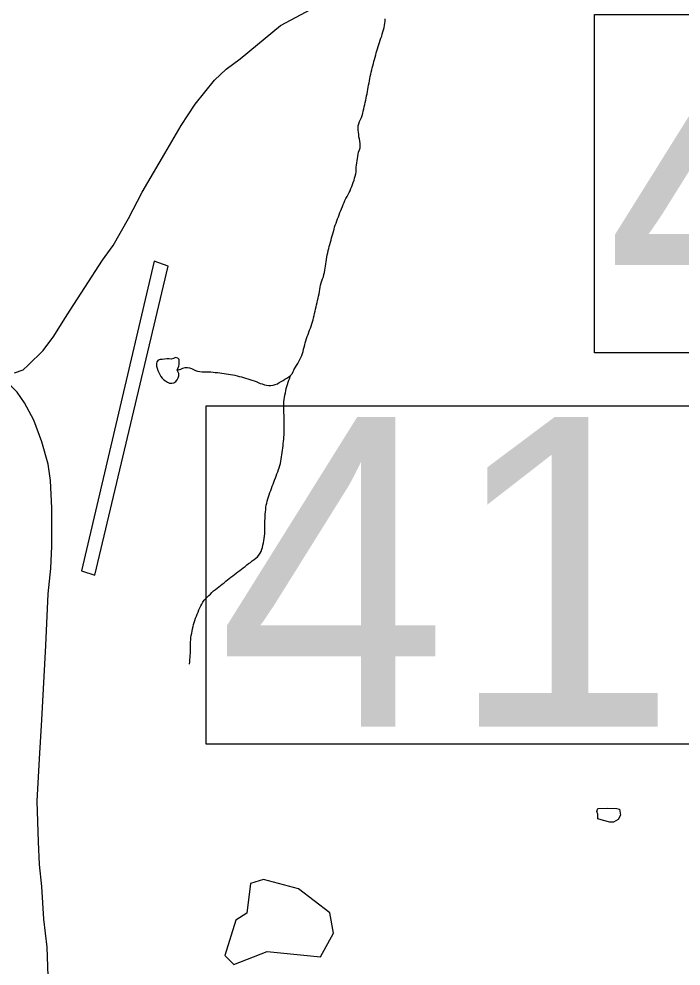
# Model space of a CAD drawing. Extents: x 1950930 to 2061844, y 904556 to 1017002.
# Drawn here: x 1975982 to 1978977, y 919951 to 924234 of the extents above; entities that cross this region are included whole.
import ezdxf

# ---------------------------------------------------------------- set-up
doc = ezdxf.new("R2010")
doc.units = 0
for name, color, linetype in [('Exist Boundary Land Use Reservation Military US Department of Defense', 7, 'Continuous'), ('Exist Hydrographic Misc Water Feature', 7, 'Continuous'), ('Exist Road Secondary Structure Standard Bridge Number Label', 7, 'Continuous'), ('Exist Road Secondary Type 41 Attributed', 7, 'Continuous'), ('Exist Road Secondary Type 51 Attributed', 7, 'Continuous')]:
    doc.layers.add(name, color=color, linetype=linetype)

msp = doc.modelspace()

# ---------------------------------------------------------------- linework, layer by layer
at = {"layer": 'Exist Boundary Land Use Reservation Military US Department of Defense'}
msp.add_lwpolyline([(1976657.5, 923115.7), (1976593.7, 923137.8), (1976265.2, 921738.7), (1976325.2, 921718.6), (1976657.5, 923115.7)], dxfattribs=at)
at = {"layer": 'Exist Hydrographic Misc Water Feature'}
for points in [[(1977512.2, 923592.8), (1977513.5, 923602.8), (1977515.1, 923612.3), (1977516.8, 923622.1), (1977518.8, 923632), (1977522.1, 923641.6), (1977525.2, 923651.8), (1977525.4, 923661.4), (1977525, 923671.3), (1977523.5, 923681.2), (1977522.3, 923691.1), (1977520.4, 923700.7), (1977519.2, 923711.4), (1977518, 923721.4), (1977517.2, 923731.2), (1977516.6, 923741.1), (1977517, 923751.1), (1977519, 923760.3), (1977523.1, 923769.7), (1977527.2, 923778.8), (1977531.7, 923788.3), (1977535.4, 923797.5), (1977537.5, 923807.3), (1977539.9, 923817.1), (1977541.6, 923827), (1977544, 923836.7), (1977546.1, 923846.6), (1977548.9, 923856.3), (1977551, 923866.2), (1977553.5, 923875.9), (1977555.1, 923885.8), (1977557.2, 923895.3), (1977558.8, 923905.1), (1977560.4, 923915.1), (1977562.1, 923924.9), (1977563.7, 923934.9), (1977565.8, 923944.6), (1977567.4, 923954.5), (1977569.9, 923963.9), (1977571.5, 923973.8), (1977573.6, 923983.7), (1977576, 923993.4), (1977578.5, 924003.1), (1977580.1, 924013.1), (1977583, 924022), (1977585.4, 924031.7), (1977587.9, 924041.5), (1977590.8, 924051.2), (1977593.4, 924061.4), (1977595.9, 924071.2), (1977598.6, 924080.1), (1977601, 924089.9), (1977603.9, 924099.5), (1977606.8, 924109.2), (1977610.1, 924118.1), (1977613.3, 924128.1), (1977616.6, 924137.8), (1977619.9, 924147.1), (1977623.2, 924156.7), (1977626, 924165.6), (1977628.9, 924175.3), (1977631.8, 924185.4), (1977633.8, 924194.9), (1977636.3, 924204.6), (1977637.5, 924214.5), (1977638.4, 924224.6), (1977639, 924235)], [(1977225.6, 922647.7), (1977233, 922659.2), (1977238.3, 922667.3), (1977243.6, 922676.3), (1977248.1, 922684.1), (1977253.1, 922693.1), (1977257.6, 922702.2), (1977261.3, 922711.7), (1977264.5, 922720.9), (1977267.4, 922730.7), (1977269.9, 922740.4), (1977272.3, 922750.3), (1977275, 922760), (1977277, 922769.8), (1977279.7, 922778.8), (1977283.4, 922788.3), (1977286.7, 922797.5), (1977290, 922807.2), (1977293.9, 922817.2), (1977297.3, 922826), (1977300.6, 922835.7), (1977303.9, 922844.5), (1977306.8, 922854.5), (1977309.7, 922864.3), (1977312.5, 922873.2), (1977315, 922882.9), (1977317.4, 922892.8), (1977319.5, 922902.6), (1977322, 922912.4), (1977324.4, 922922.1), (1977326.5, 922931.9), (1977328.9, 922941.7), (1977331, 922951.5), (1977333.4, 922961.3), (1977335.5, 922971.1), (1977337.7, 922981), (1977339.8, 922990.8), (1977341.4, 923000.7), (1977343.1, 923010.6), (1977345.1, 923020.4), (1977347, 923029.9), (1977349.6, 923040), (1977352.3, 923048.9), (1977356, 923058.6), (1977359.3, 923067.8), (1977362.1, 923077.5), (1977364.6, 923087.3), (1977366.5, 923097.1), (1977367.9, 923106.6), (1977369.5, 923116.5), (1977370.8, 923126.5), (1977372.4, 923136), (1977373.8, 923146.7), (1977375.5, 923156.7), (1977377.1, 923166.5), (1977379.2, 923176.4), (1977381.6, 923186.1), (1977383.5, 923195.2), (1977385.9, 923205), (1977389, 923214.6), (1977391.1, 923224.4), (1977393.9, 923234.2), (1977396.4, 923243.9), (1977398.9, 923253.8), (1977401.5, 923262.7), (1977404.6, 923272.7), (1977407.5, 923282.5), (1977410.3, 923292.1), (1977413.4, 923301), (1977416.5, 923310.7), (1977420.2, 923320.7), (1977423.5, 923329.5), (1977427.1, 923339.5), (1977430.2, 923348.4), (1977434.1, 923357.9), (1977437.6, 923367.2), (1977441.3, 923375.9), (1977445.4, 923385.8), (1977449.1, 923394.6), (1977453.6, 923403.7), (1977457.1, 923412.5), (1977461.6, 923421.5), (1977466.9, 923430.4), (1977471.8, 923439.4), (1977476.4, 923448.5), (1977480.3, 923457.3), (1977484.2, 923467.2), (1977487.6, 923476), (1977491.5, 923485.6), (1977494.6, 923494.8), (1977497.9, 923504.4), (1977500.8, 923513.4), (1977503.6, 923523.1), (1977506.5, 923533.2), (1977507.7, 923542.8), (1977508.1, 923552.4), (1977508.1, 923563.4), (1977509.4, 923572.9), (1977510.6, 923582.9), (1977512.2, 923592.8)], [(1976697.8, 922644.9), (1976701.7, 922653.6), (1976705.2, 922663.6), (1976706.8, 922673.2), (1976707.2, 922684), (1976706.4, 922693.9), (1976700.6, 922700.4), (1976690, 922703.2), (1976681.2, 922698.5), (1976671.3, 922695.9), (1976661.3, 922696.2), (1976651.6, 922696.5), (1976641.2, 922696), (1976630.7, 922694.4), (1976620.9, 922693.1), (1976611.5, 922690.8), (1976606.1, 922683.5), (1976604.9, 922673.6), (1976605.1, 922663), (1976607.6, 922654.1), (1976610.4, 922643.9), (1976614.5, 922635.2), (1976619.4, 922625.9), (1976624.8, 922617.4), (1976630.7, 922610), (1976637.5, 922602.4), (1976645.5, 922596.8), (1976654.3, 922590.6), (1976663.5, 922587.1), (1976673.2, 922586.1), (1976683.2, 922588.6), (1976691.8, 922593.8), (1976697.4, 922601.9), (1976702.7, 922611.2), (1976706, 922620.1), (1976705.2, 922630.7), (1976697.8, 922644.9)], [(1976697.8, 922644.9), (1976714.8, 922650.8), (1976724, 922655), (1976733.9, 922657.3), (1976744.1, 922657.7), (1976753.6, 922655.8), (1976763.2, 922652.4), (1976771.8, 922648.2), (1976781.2, 922643.9), (1976790.5, 922640.5), (1976800.5, 922639.3), (1976810.6, 922638.2), (1976820.6, 922637.9), (1976830.4, 922638.1), (1976840.7, 922637.7), (1976850.3, 922637.5), (1976860.4, 922636.4), (1976870.4, 922635.6), (1976880.1, 922634.6), (1976890.5, 922633.4), (1976900.2, 922632.4), (1976910, 922630.4), (1976920.1, 922629.3), (1976929.9, 922627.9), (1976939.9, 922626.7), (1976949.8, 922624.8), (1976959.2, 922622.9), (1976969.1, 922620.3), (1976978.7, 922617.5), (1976988.5, 922614.8), (1976998.4, 922612.6), (1977007.6, 922609.5), (1977017.2, 922606), (1977026.5, 922603.3), (1977036.3, 922600.7), (1977046, 922597.2), (1977055.2, 922593.7), (1977064.8, 922590.2), (1977073.8, 922586), (1977083.1, 922583.4), (1977092.7, 922579.9), (1977102.1, 922578), (1977112.2, 922576.2), (1977122.4, 922577), (1977132.1, 922578.4), (1977141.9, 922581.4), (1977151.4, 922584.4), (1977159.8, 922589.2), (1977169, 922593.9), (1977177.4, 922598.7), (1977185.6, 922604.4), (1977194.2, 922609.9), (1977202.4, 922615.5), (1977210.6, 922621.6), (1977215.9, 922628.2)], [(1977225.6, 922647.7), (1977221.1, 922638.7), (1977215.9, 922628.2)], [(1977145.4, 922166.9), (1977149.3, 922176.8), (1977152.8, 922185.7), (1977156.3, 922195.7), (1977159.3, 922204.5), (1977162.2, 922214.3), (1977164.7, 922224), (1977166.7, 922233.8), (1977168.8, 922243.7), (1977170.4, 922253.5), (1977171.7, 922263.2), (1977172.9, 922273.1), (1977174.1, 922283.1), (1977175.5, 922293.4), (1977176.8, 922303.4), (1977178, 922313.3), (1977178.6, 922322.9), (1977179.9, 922332.9), (1977180.7, 922342.9), (1977181.5, 922352.6), (1977182.1, 922363.4), (1977182.3, 922373.1), (1977182.3, 922382.8), (1977181.9, 922392.7), (1977181.3, 922402.5), (1977181.5, 922413.5), (1977181.3, 922423.2), (1977181.3, 922432.9), (1977181.3, 922442.7), (1977181.1, 922452.4), (1977180.7, 922462.7), (1977180.3, 922473.2), (1977180.3, 922483), (1977180.7, 922492.7), (1977181.1, 922502.8), (1977182.1, 922512.3), (1977183.3, 922522.2), (1977185.6, 922532.1), (1977187.6, 922542.8), (1977189.3, 922552.6), (1977190.9, 922562.1), (1977193.4, 922572.3), (1977196.3, 922581.2), (1977199.9, 922590.8), (1977203.6, 922600), (1977207.5, 922608.7), (1977210.6, 922621.6), (1977215.9, 922628.2)], [(1976754.2, 921316), (1976755.2, 921326.5), (1976755.6, 921336.5), (1976756.2, 921346.2), (1976757, 921356.2), (1976757.9, 921366.3), (1976758.3, 921375.9), (1976758.3, 921386.5), (1976758.3, 921396.2), (1976758.7, 921406.4), (1976758.5, 921416.1), (1976759.1, 921427), (1976760.3, 921436.5), (1976761.5, 921446.4), (1976763.6, 921456.3), (1976765.6, 921465.7), (1976767.7, 921476), (1976770.2, 921485.7), (1976772.6, 921495.5), (1976775.5, 921504.4), (1976778.4, 921514.1), (1976781.6, 921523.7), (1976784.9, 921533), (1976788.2, 921542.6), (1976792.3, 921551.7), (1976796, 921561.4), (1976800.1, 921570.5), (1976804.4, 921579.1), (1976809.3, 921588.1), (1976814.7, 921597.1), (1976820.6, 921605.1), (1976827, 921612.6), (1976833.7, 921619.7), (1976840.9, 921626.8), (1976848.3, 921633.3), (1976855.3, 921639.6), (1976862.8, 921647), (1976870.8, 921653.4), (1976879, 921659.5), (1976886.4, 921666.1), (1976894.2, 921671.8), (1976902.2, 921678.4), (1976910.4, 921684.4), (1976917.8, 921691), (1976925.8, 921697.4), (1976933.6, 921703.6), (1976941.4, 921709.3), (1976949.2, 921715.8), (1976957.4, 921722.2), (1976965.2, 921727.6), (1976973, 921734.1), (1976981.2, 921739.8), (1976989.6, 921746.2), (1976996.7, 921751.6), (1977005.2, 921758), (1977012.9, 921764.6), (1977021.3, 921771), (1977029.3, 921776.3), (1977037.8, 921782.7), (1977046, 921789.2), (1977053.3, 921795.7), (1977060.9, 921801.9), (1977067.3, 921809.5), (1977072.8, 921817.6), (1977077.5, 921825.4), (1977080.8, 921835.4), (1977083.7, 921844.3), (1977086.1, 921854.1), (1977087.8, 921864.7), (1977089.8, 921874.2), (1977091.7, 921884.8), (1977092.9, 921894.8), (1977094.1, 921904.8), (1977095, 921914.4), (1977094.8, 921924.2), (1977095, 921935.1), (1977094.8, 921944.8), (1977094.3, 921954.7), (1977095.2, 921964.7), (1977095.6, 921974.3), (1977096, 921984.9), (1977096.4, 921995), (1977097.2, 922004.6), (1977098.4, 922014.5), (1977098.9, 922025.4), (1977100.5, 922034.9), (1977103, 922043.9), (1977105.4, 922053.7), (1977107.9, 922063.9), (1977110.8, 922073.5), (1977114.4, 922082.3), (1977117.7, 922091.9), (1977121, 922101.2), (1977124.7, 922110.8), (1977128, 922120.9), (1977131.7, 922129.6), (1977134.9, 922139.2), (1977138.6, 922148.4), (1977142.3, 922158), (1977145.4, 922166.9)], [(1978600.5, 920662.7), (1978644.7, 920665), (1978687, 920663.5), (1978699.1, 920660), (1978702.8, 920633.4), (1978692.9, 920613.4), (1978671, 920601.3), (1978655, 920601.7), (1978626.7, 920608.8), (1978600.9, 920616.8), (1978600.9, 920637.1), (1978596.8, 920650.3), (1978600.5, 920662.7)], [(1977247, 920299.9), (1977088.9, 920342.5), (1977029.8, 920324), (1977012.8, 920189.8), (1976963.8, 920158), (1976912.9, 919998.3), (1976954.8, 919958), (1977104.9, 920017.2), (1977346.8, 919992.6), (1977404.9, 920099.7), (1977388.9, 920191.9), (1977247, 920299.9)]]:
    msp.add_lwpolyline(points, dxfattribs=at)
at = {"layer": 'Exist Road Secondary Structure Standard Bridge Number Label'}
for points in [[(1978585.8, 924253.9), (1981162.4, 924253.9), (1981162.4, 922724.6), (1978585.8, 922724.6)], [(1976829.5, 922483.9), (1979406.1, 922483.9), (1979406.1, 920954.7), (1976829.5, 920954.7)]]:
    msp.add_lwpolyline(points, close=True, dxfattribs=at)
at = {"layer": 'Exist Road Secondary Type 41 Attributed'}
msp.add_lwpolyline([(1975962.3, 922632.8), (1976001.7, 922646.5), (1976024.4, 922667.8), (1976091.2, 922734.6), (1976139.6, 922800.1), (1976182.3, 922866.8), (1976214.2, 922917), (1976280.3, 923019.6), (1976360.7, 923142.6), (1976407.8, 923209.5), (1976477.6, 923331.1), (1976539.1, 923450.4), (1976642.4, 923625.1), (1976716.8, 923752.7), (1976779, 923848.5), (1976866.3, 923957.1), (1976919.8, 924007.1), (1976983.2, 924052.9), (1977060.7, 924118.2), (1977164.7, 924204.5), (1977372.5, 924314)], dxfattribs=at)
at = {"layer": 'Exist Road Secondary Type 51 Attributed'}
msp.add_lwpolyline([(1976146.7, 919292.8), (1976128.7, 919492.2), (1976118.3, 919772.2), (1976109.8, 920036.1), (1976095.6, 920162.2), (1976085.3, 920310), (1976075.3, 920410), (1976071.1, 920512.2), (1976064.8, 920696.2), (1976074.6, 920888.1), (1976086.3, 921064), (1976103.9, 921400.2), (1976114.2, 921634.2), (1976126.7, 921748.2), (1976130.8, 921849.7), (1976130.8, 922022), (1976124.7, 922146), (1976114.2, 922220.4), (1976085.2, 922321.9), (1976050.3, 922420), (1976008.1, 922498), (1975974.1, 922545.8), (1975918.3, 922602.7)], dxfattribs=at)

# ---------------------------------------------------------------- texts
at = {"layer": 'Exist Road Secondary Structure Standard Bridge Number Label'}
for s, p in [('42', (1978636, 922803.7)), ('41', (1976879.7, 921033.8))]:
    msp.add_text(s, height=1400, dxfattribs=at).set_placement(p)

doc.saveas('drawing.dxf')
